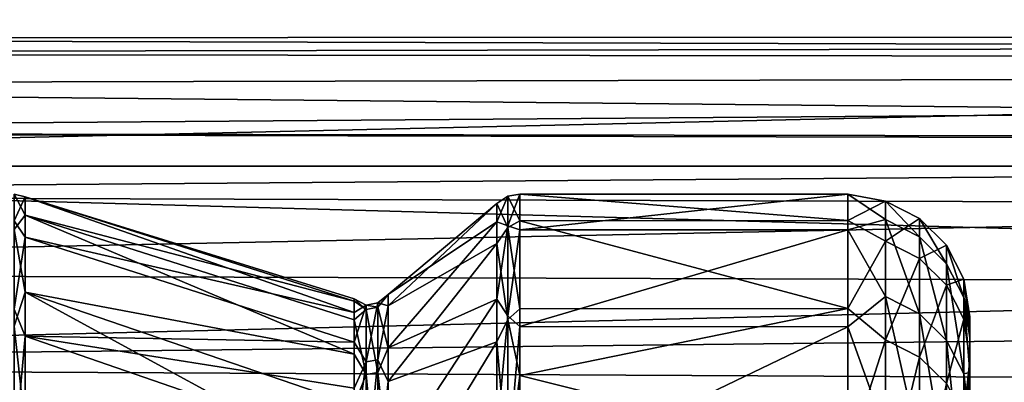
# Model space of a CAD drawing. Header units: millimetres. Extents: x -41 to 9, y -3 to 403.
# Tile 476 of 505: x -35.78 to -31.73, y 378.38 to 379.87. Entities that reach past the tile are written whole.
import ezdxf

# ---------------------------------------------------------------- set-up
doc = ezdxf.new("R2010")
doc.units = ezdxf.units.MM
doc.header["$LTSCALE"] = 81.481481
for name, color, linetype in [('1155', 7, 'CONTINUOUS'), ('1164', 7, 'CONTINUOUS'), ('1166', 7, 'CONTINUOUS'), ('1168', 7, 'CONTINUOUS'), ('1169', 7, 'CONTINUOUS'), ('1171', 7, 'CONTINUOUS'), ('1174', 7, 'CONTINUOUS'), ('1175', 7, 'CONTINUOUS'), ('1176', 7, 'CONTINUOUS'), ('1223', 7, 'CONTINUOUS'), ('1253', 7, 'CONTINUOUS')]:
    doc.layers.add(name, color=color, linetype=linetype)

msp = doc.modelspace()

# ---------------------------------------------------------------- linework, layer by layer
at = {"layer": '1155', "linetype": 'Continuous'}
for points in [[(-32.375, 379.0413, 53.916), (-32.375, 379.1493, 50.7651), (-33.7215, 379.1493, 50.7712), (-32.375, 379.0413, 53.916)], [(-33.7215, 379.1493, 50.7712), (-32.375, 379.1493, 50.7651), (-33.7215, 379.004, 47.6221), (-33.7215, 379.1493, 50.7712)], [(-32.375, 379.1493, 50.7651), (-32.375, 379.0035, 47.6165), (-33.7215, 379.004, 47.6221), (-32.375, 379.1493, 50.7651)], [(-33.7215, 379.0409, 53.9209), (-32.375, 379.0413, 53.916), (-33.7215, 379.1493, 50.7712), (-33.7215, 379.0409, 53.9209)], [(-32.375, 378.6799, 57.0489), (-32.375, 379.0413, 53.916), (-33.7215, 379.0409, 53.9209), (-32.375, 378.6799, 57.0489)], [(-33.7215, 378.6793, 57.0524), (-32.375, 378.6799, 57.0489), (-33.7215, 379.0409, 53.9209), (-33.7215, 378.6793, 57.0524)], [(-33.7215, 379.004, 47.6221), (-32.375, 379.0035, 47.6165), (-33.7215, 378.6058, 44.4953), (-33.7215, 379.004, 47.6221)], [(-32.375, 379.0035, 47.6165), (-32.375, 378.6049, 44.4899), (-33.7215, 378.6058, 44.4953), (-32.375, 379.0035, 47.6165)], [(-33.7215, 378.4042, 58.6053), (-32.375, 378.6799, 57.0489), (-33.7215, 378.6793, 57.0524), (-33.7215, 378.4042, 58.6053)], [(-32.375, 378.0677, 60.1417), (-32.375, 378.6799, 57.0489), (-33.7215, 378.4042, 58.6053), (-32.375, 378.0677, 60.1417)], [(-33.7215, 378.6058, 44.4953), (-32.375, 378.6049, 44.4899), (-33.7215, 377.9574, 41.4107), (-33.7215, 378.6058, 44.4953)], [(-32.375, 378.6049, 44.4899), (-32.375, 377.9561, 41.4053), (-33.7215, 377.9574, 41.4107), (-32.375, 378.6049, 44.4899)], [(-33.7215, 378.0667, 60.1462), (-32.375, 378.0677, 60.1417), (-33.7215, 378.4042, 58.6053), (-33.7215, 378.0667, 60.1462)]]:
    msp.add_3dface(points, dxfattribs=at)
at = {"layer": '1164', "linetype": 'Continuous'}
for points in [[(-31.8983, 378.1402, 47.7068), (-31.875, 378.4188, 49.9595), (-31.8983, 378.2815, 50.7865), (-31.8983, 378.1402, 47.7068)], [(-31.875, 378.2016, 46.7907), (-31.875, 378.4188, 49.9595), (-31.8983, 378.1402, 47.7068), (-31.875, 378.2016, 46.7907)], [(-31.875, 378.4188, 49.9595), (-31.875, 378.3735, 53.1357), (-31.8983, 378.2815, 50.7865), (-31.875, 378.4188, 49.9595)]]:
    msp.add_3dface(points, dxfattribs=at)
at = {"layer": '1166', "linetype": 'Continuous'}
for points in [[(-31.875, 378.5905, 53.1429), (-31.875, 378.4188, 49.9595), (-31.875, 378.6461, 51.5463), (-31.875, 378.5905, 53.1429)], [(-31.875, 378.6461, 51.5463), (-31.875, 378.4188, 49.9595), (-31.875, 378.6357, 49.9487), (-31.875, 378.6461, 51.5463)], [(-31.875, 378.4188, 49.9595), (-31.875, 378.2016, 46.7907), (-31.875, 378.6357, 49.9487), (-31.875, 378.4188, 49.9595)], [(-31.875, 378.6357, 49.9487), (-31.875, 378.2016, 46.7907), (-31.875, 378.5593, 48.3533), (-31.875, 378.6357, 49.9487)], [(-31.875, 378.4691, 54.7353), (-31.875, 378.3735, 53.1357), (-31.875, 378.5905, 53.1429), (-31.875, 378.4691, 54.7353)], [(-31.875, 378.3735, 53.1357), (-31.875, 378.4188, 49.9595), (-31.875, 378.5905, 53.1429), (-31.875, 378.3735, 53.1357)], [(-31.875, 378.5593, 48.3533), (-31.875, 378.2016, 46.7907), (-31.875, 378.417, 46.7626), (-31.875, 378.5593, 48.3533)], [(-31.875, 378.2819, 56.3212), (-31.875, 378.3735, 53.1357), (-31.875, 378.4691, 54.7353), (-31.875, 378.2819, 56.3212)], [(-31.875, 378.2016, 46.7907), (-31.875, 377.7236, 43.6509), (-31.875, 378.417, 46.7626), (-31.875, 378.2016, 46.7907)], [(-31.875, 378.417, 46.7626), (-31.875, 377.7236, 43.6509), (-31.875, 378.2091, 45.1787), (-31.875, 378.417, 46.7626)]]:
    msp.add_3dface(points, dxfattribs=at)
at = {"layer": '1168', "linetype": 'Continuous'}
for points in [[(-32.375, 379.1493, 50.7651), (-32.375, 379.0413, 53.916), (-32.2209, 379.1215, 51.5697), (-32.375, 379.1493, 50.7651)], [(-32.2209, 379.0456, 48.4985), (-32.375, 379.1493, 50.7651), (-32.2209, 379.1215, 51.5697), (-32.2209, 379.0456, 48.4985)], [(-32.375, 379.0035, 47.6165), (-32.375, 379.1493, 50.7651), (-32.2209, 379.0456, 48.4985), (-32.375, 379.0035, 47.6165)], [(-32.2209, 379.1215, 51.5697), (-32.375, 379.0413, 53.916), (-32.2209, 378.9562, 54.6374), (-32.2209, 379.1215, 51.5697)], [(-32.2209, 379.0456, 48.4985), (-32.2209, 379.1215, 51.5697), (-32.0814, 378.9748, 48.503), (-32.2209, 379.0456, 48.4985)], [(-32.2209, 379.1215, 51.5697), (-32.2209, 378.9562, 54.6374), (-32.0814, 379.0506, 51.5687), (-32.2209, 379.1215, 51.5697)], [(-32.0814, 378.9748, 48.503), (-32.2209, 379.1215, 51.5697), (-32.0814, 379.0506, 51.5687), (-32.0814, 378.9748, 48.503)], [(-32.2209, 378.729, 45.4427), (-32.375, 379.0035, 47.6165), (-32.2209, 379.0456, 48.4985), (-32.2209, 378.729, 45.4427)], [(-32.375, 379.0413, 53.916), (-32.375, 378.6799, 57.0489), (-32.2209, 378.9562, 54.6374), (-32.375, 379.0413, 53.916)], [(-32.0814, 379.0506, 51.5687), (-32.2209, 378.9562, 54.6374), (-32.0814, 378.8856, 54.6308), (-32.0814, 379.0506, 51.5687)], [(-32.2209, 378.729, 45.4427), (-32.2209, 379.0456, 48.4985), (-32.0814, 378.6587, 45.4528), (-32.2209, 378.729, 45.4427)], [(-32.0814, 378.6587, 45.4528), (-32.2209, 379.0456, 48.4985), (-32.0814, 378.9748, 48.503), (-32.0814, 378.6587, 45.4528)], [(-32.0814, 378.9748, 48.503), (-32.0814, 379.0506, 51.5687), (-31.9706, 378.8643, 48.5101), (-32.0814, 378.9748, 48.503)], [(-32.0814, 379.0506, 51.5687), (-32.0814, 378.8856, 54.6308), (-31.9706, 378.9399, 51.567), (-32.0814, 379.0506, 51.5687)], [(-31.9706, 378.8643, 48.5101), (-32.0814, 379.0506, 51.5687), (-31.9706, 378.9399, 51.567), (-31.9706, 378.8643, 48.5101)], [(-32.375, 378.6049, 44.4899), (-32.375, 379.0035, 47.6165), (-32.2209, 378.729, 45.4427), (-32.375, 378.6049, 44.4899)], [(-32.2209, 378.9562, 54.6374), (-32.375, 378.6799, 57.0489), (-32.2209, 378.5508, 57.6826), (-32.2209, 378.9562, 54.6374)], [(-32.2209, 378.9562, 54.6374), (-32.2209, 378.5508, 57.6826), (-32.0814, 378.8856, 54.6308), (-32.2209, 378.9562, 54.6374)], [(-32.0814, 378.6587, 45.4528), (-32.0814, 378.9748, 48.503), (-31.9706, 378.5492, 45.4685), (-32.0814, 378.6587, 45.4528)], [(-31.9706, 378.5492, 45.4685), (-32.0814, 378.9748, 48.503), (-31.9706, 378.8643, 48.5101), (-31.9706, 378.5492, 45.4685)], [(-31.9706, 378.9399, 51.567), (-32.0814, 378.8856, 54.6308), (-31.9706, 378.7754, 54.6205), (-31.9706, 378.9399, 51.567)], [(-31.8995, 378.7251, 48.519), (-31.9706, 378.8643, 48.5101), (-31.9706, 378.9399, 51.567), (-31.8995, 378.7251, 48.519)], [(-31.8995, 378.8004, 51.565), (-31.9706, 378.9399, 51.567), (-31.9706, 378.7754, 54.6205), (-31.8995, 378.8004, 51.565)], [(-31.8995, 378.8004, 51.565), (-31.8995, 378.7251, 48.519), (-31.9706, 378.9399, 51.567), (-31.8995, 378.8004, 51.565)], [(-32.0814, 378.8856, 54.6308), (-32.2209, 378.5508, 57.6826), (-32.0814, 378.4808, 57.6705), (-32.0814, 378.8856, 54.6308)], [(-32.0814, 378.8856, 54.6308), (-32.0814, 378.4808, 57.6705), (-31.9706, 378.7754, 54.6205), (-32.0814, 378.8856, 54.6308)], [(-31.8995, 378.4111, 45.4883), (-31.9706, 378.5492, 45.4685), (-31.9706, 378.8643, 48.5101), (-31.8995, 378.4111, 45.4883)], [(-31.8995, 378.7251, 48.519), (-31.8995, 378.4111, 45.4883), (-31.9706, 378.8643, 48.5101), (-31.8995, 378.7251, 48.519)], [(-31.9706, 378.7754, 54.6205), (-32.0814, 378.4808, 57.6705), (-31.9706, 378.3718, 57.6516), (-31.9706, 378.7754, 54.6205)], [(-31.8995, 378.6365, 54.6075), (-31.8995, 378.8004, 51.565), (-31.9706, 378.7754, 54.6205), (-31.8995, 378.6365, 54.6075)], [(-31.8995, 378.6365, 54.6075), (-31.9706, 378.7754, 54.6205), (-31.9706, 378.3718, 57.6516), (-31.8995, 378.6365, 54.6075)], [(-31.875, 378.5905, 53.1429), (-31.875, 378.6461, 51.5463), (-31.8995, 378.8004, 51.565), (-31.875, 378.5905, 53.1429)], [(-31.8995, 378.6365, 54.6075), (-31.875, 378.5905, 53.1429), (-31.8995, 378.8004, 51.565), (-31.8995, 378.6365, 54.6075)], [(-31.875, 378.6461, 51.5463), (-31.875, 378.6357, 49.9487), (-31.8995, 378.8004, 51.565), (-31.875, 378.6461, 51.5463)], [(-31.8995, 378.8004, 51.565), (-31.875, 378.6357, 49.9487), (-31.8995, 378.7251, 48.519), (-31.8995, 378.8004, 51.565)], [(-32.2209, 378.1736, 42.4212), (-32.375, 378.6049, 44.4899), (-32.2209, 378.729, 45.4427), (-32.2209, 378.1736, 42.4212)], [(-32.2209, 378.1736, 42.4212), (-32.2209, 378.729, 45.4427), (-32.0814, 378.1043, 42.4368), (-32.2209, 378.1736, 42.4212)], [(-32.0814, 378.1043, 42.4368), (-32.2209, 378.729, 45.4427), (-32.0814, 378.6587, 45.4528), (-32.0814, 378.1043, 42.4368)], [(-31.875, 378.5593, 48.3533), (-31.875, 378.417, 46.7626), (-31.8995, 378.7251, 48.519), (-31.875, 378.5593, 48.3533)], [(-31.875, 378.6357, 49.9487), (-31.875, 378.5593, 48.3533), (-31.8995, 378.7251, 48.519), (-31.875, 378.6357, 49.9487)], [(-31.8995, 378.7251, 48.519), (-31.875, 378.417, 46.7626), (-31.8995, 378.4111, 45.4883), (-31.8995, 378.7251, 48.519)], [(-32.375, 378.6799, 57.0489), (-32.375, 378.0677, 60.1417), (-32.2209, 378.5508, 57.6826), (-32.375, 378.6799, 57.0489)], [(-32.0814, 378.1043, 42.4368), (-32.0814, 378.6587, 45.4528), (-31.9706, 377.9964, 42.461), (-32.0814, 378.1043, 42.4368)], [(-31.9706, 377.9964, 42.461), (-32.0814, 378.6587, 45.4528), (-31.9706, 378.5492, 45.4685), (-31.9706, 377.9964, 42.461)], [(-31.8995, 378.2343, 57.6278), (-31.8995, 378.6365, 54.6075), (-31.9706, 378.3718, 57.6516), (-31.8995, 378.2343, 57.6278)], [(-31.875, 378.4691, 54.7353), (-31.875, 378.5905, 53.1429), (-31.8995, 378.6365, 54.6075), (-31.875, 378.4691, 54.7353)], [(-31.8995, 378.2343, 57.6278), (-31.875, 378.4691, 54.7353), (-31.8995, 378.6365, 54.6075), (-31.8995, 378.2343, 57.6278)], [(-32.375, 377.9561, 41.4053), (-32.375, 378.6049, 44.4899), (-32.2209, 378.1736, 42.4212), (-32.375, 377.9561, 41.4053)], [(-32.2209, 378.5508, 57.6826), (-32.375, 378.0677, 60.1417), (-32.2209, 377.9076, 60.6867), (-32.2209, 378.5508, 57.6826)], [(-32.2209, 378.5508, 57.6826), (-32.2209, 377.9076, 60.6867), (-32.0814, 378.4808, 57.6705), (-32.2209, 378.5508, 57.6826)], [(-31.8995, 377.8602, 42.4916), (-31.9706, 377.9964, 42.461), (-31.9706, 378.5492, 45.4685), (-31.8995, 377.8602, 42.4916)], [(-31.8995, 378.4111, 45.4883), (-31.8995, 377.8602, 42.4916), (-31.9706, 378.5492, 45.4685), (-31.8995, 378.4111, 45.4883)], [(-32.0814, 378.4808, 57.6705), (-32.2209, 377.9076, 60.6867), (-32.0814, 377.8388, 60.6691), (-32.0814, 378.4808, 57.6705)], [(-32.0814, 378.4808, 57.6705), (-32.0814, 377.8388, 60.6691), (-31.9706, 378.3718, 57.6516), (-32.0814, 378.4808, 57.6705)], [(-31.875, 378.2819, 56.3212), (-31.875, 378.4691, 54.7353), (-31.8995, 378.2343, 57.6278), (-31.875, 378.2819, 56.3212)], [(-31.875, 378.417, 46.7626), (-31.875, 378.2091, 45.1787), (-31.8995, 378.4111, 45.4883), (-31.875, 378.417, 46.7626)], [(-31.8995, 378.4111, 45.4883), (-31.875, 377.9359, 43.6048), (-31.8995, 377.8602, 42.4916), (-31.8995, 378.4111, 45.4883)], [(-31.875, 378.2091, 45.1787), (-31.875, 377.9359, 43.6048), (-31.8995, 378.4111, 45.4883), (-31.875, 378.2091, 45.1787)]]:
    msp.add_3dface(points, dxfattribs=at)
at = {"layer": '1169', "linetype": 'Continuous'}
for points in [[(-35.7533, 379.0637, 48.5059), (-35.7977, 379.1494, 50.7809), (-35.7533, 379.139, 51.5777), (-35.7533, 379.0637, 48.5059)], [(-35.7977, 379.0048, 47.6316), (-35.7977, 379.1494, 50.7809), (-35.7533, 379.0637, 48.5059), (-35.7977, 379.0048, 47.6316)], [(-35.7977, 379.1494, 50.7809), (-35.7977, 379.04, 53.9322), (-35.7533, 379.139, 51.5777), (-35.7977, 379.1494, 50.7809)], [(-35.7533, 379.139, 51.5777), (-35.7977, 379.04, 53.9322), (-35.7533, 378.9731, 54.6459), (-35.7533, 379.139, 51.5777)], [(-35.7533, 378.7477, 45.4494), (-35.7977, 379.0048, 47.6316), (-35.7533, 379.0637, 48.5059), (-35.7533, 378.7477, 45.4494)], [(-35.7977, 379.04, 53.9322), (-35.7977, 378.6776, 57.0637), (-35.7533, 378.9731, 54.6459), (-35.7977, 379.04, 53.9322)], [(-35.7977, 378.6073, 44.504), (-35.7977, 379.0048, 47.6316), (-35.7533, 378.7477, 45.4494), (-35.7977, 378.6073, 44.504)], [(-35.7533, 378.9731, 54.6459), (-35.7977, 378.6776, 57.0637), (-35.7533, 378.567, 57.6917), (-35.7533, 378.9731, 54.6459)], [(-35.7533, 378.1929, 42.4272), (-35.7977, 378.6073, 44.504), (-35.7533, 378.7477, 45.4494), (-35.7533, 378.1929, 42.4272)], [(-35.7977, 378.6776, 57.0637), (-35.7977, 378.0641, 60.1569), (-35.7533, 378.567, 57.6917), (-35.7977, 378.6776, 57.0637)], [(-35.7977, 377.9594, 41.4185), (-35.7977, 378.6073, 44.504), (-35.7533, 378.1929, 42.4272), (-35.7977, 377.9594, 41.4185)], [(-35.7533, 378.567, 57.6917), (-35.7977, 378.0641, 60.1569), (-35.7533, 377.9233, 60.6963), (-35.7533, 378.567, 57.6917)]]:
    msp.add_3dface(points, dxfattribs=at)
at = {"layer": '1171', "linetype": 'Continuous'}
for points in [[(-35.7533, 379.0637, 48.5059), (-35.7533, 379.139, 51.5777), (-34.402, 378.7099, 49.9599), (-35.7533, 379.0637, 48.5059)], [(-34.402, 378.7199, 51.5597), (-35.7533, 379.139, 51.5777), (-34.402, 378.6637, 53.159), (-34.402, 378.7199, 51.5597)], [(-34.402, 378.7099, 49.9599), (-35.7533, 379.139, 51.5777), (-34.402, 378.7199, 51.5597), (-34.402, 378.7099, 49.9599)], [(-35.7533, 379.139, 51.5777), (-35.7533, 378.9731, 54.6459), (-34.402, 378.6637, 53.159), (-35.7533, 379.139, 51.5777)], [(-34.402, 378.6339, 48.3617), (-35.7533, 379.0637, 48.5059), (-34.402, 378.7099, 49.9599), (-34.402, 378.6339, 48.3617)], [(-34.402, 378.4919, 46.7676), (-35.7533, 379.0637, 48.5059), (-34.402, 378.6339, 48.3617), (-34.402, 378.4919, 46.7676)], [(-35.7533, 378.7477, 45.4494), (-35.7533, 379.0637, 48.5059), (-34.402, 378.4919, 46.7676), (-35.7533, 378.7477, 45.4494)], [(-34.402, 378.6637, 53.159), (-35.7533, 378.9731, 54.6459), (-34.402, 378.5414, 54.7548), (-34.402, 378.6637, 53.159)], [(-35.7533, 378.9731, 54.6459), (-35.7533, 378.567, 57.6917), (-34.402, 378.5414, 54.7548), (-35.7533, 378.9731, 54.6459)], [(-34.402, 378.2841, 45.1804), (-35.7533, 378.7477, 45.4494), (-34.402, 378.4919, 46.7676), (-34.402, 378.2841, 45.1804)], [(-34.402, 378.0108, 43.6026), (-35.7533, 378.7477, 45.4494), (-34.402, 378.2841, 45.1804), (-34.402, 378.0108, 43.6026)], [(-35.7533, 378.1929, 42.4272), (-35.7533, 378.7477, 45.4494), (-34.402, 378.0108, 43.6026), (-35.7533, 378.1929, 42.4272)], [(-34.402, 378.3534, 56.344), (-35.7533, 378.567, 57.6917), (-34.402, 378.0999, 57.924), (-34.402, 378.3534, 56.344)], [(-34.402, 378.5414, 54.7548), (-35.7533, 378.567, 57.6917), (-34.402, 378.3534, 56.344), (-34.402, 378.5414, 54.7548)], [(-35.7533, 378.567, 57.6917), (-35.7533, 377.9233, 60.6963), (-34.402, 378.0999, 57.924), (-35.7533, 378.567, 57.6917)]]:
    msp.add_3dface(points, dxfattribs=at)
at = {"layer": '1174', "linetype": 'Continuous'}
for points in [[(-34.2626, 378.6907, 53.1614), (-34.2626, 378.7371, 49.9591), (-34.3051, 378.7033, 52.3435), (-34.2626, 378.6907, 53.1614)], [(-34.2626, 378.7371, 49.9591), (-34.2626, 378.5187, 46.7628), (-34.3051, 378.6859, 49.2248), (-34.2626, 378.7371, 49.9591)], [(-34.3051, 378.7033, 52.3435), (-34.2626, 378.7371, 49.9591), (-34.3051, 378.6859, 49.2248), (-34.3051, 378.7033, 52.3435)], [(-34.402, 378.7099, 49.9599), (-34.402, 378.7199, 51.5597), (-34.3534, 378.6765, 49.2253), (-34.402, 378.7099, 49.9599)], [(-34.402, 378.7199, 51.5597), (-34.402, 378.6637, 53.159), (-34.3534, 378.6939, 52.3432), (-34.402, 378.7199, 51.5597)], [(-34.3534, 378.6765, 49.2253), (-34.402, 378.7199, 51.5597), (-34.3534, 378.6939, 52.3432), (-34.3534, 378.6765, 49.2253)], [(-34.402, 378.6339, 48.3617), (-34.402, 378.7099, 49.9599), (-34.3534, 378.6765, 49.2253), (-34.402, 378.6339, 48.3617)], [(-34.402, 378.6637, 53.159), (-34.402, 378.5414, 54.7548), (-34.3534, 378.6939, 52.3432), (-34.402, 378.6637, 53.159)], [(-34.3534, 378.6939, 52.3432), (-34.402, 378.5414, 54.7548), (-34.3534, 378.4604, 55.4524), (-34.3534, 378.6939, 52.3432)], [(-34.3534, 378.6939, 52.3432), (-34.3534, 378.4604, 55.4524), (-34.3051, 378.7033, 52.3435), (-34.3534, 378.6939, 52.3432)], [(-34.3534, 378.6939, 52.3432), (-34.3051, 378.7033, 52.3435), (-34.3051, 378.6859, 49.2248), (-34.3534, 378.6939, 52.3432)], [(-34.3534, 378.4604, 55.4524), (-34.3051, 378.4697, 55.4535), (-34.3051, 378.7033, 52.3435), (-34.3534, 378.4604, 55.4524)], [(-34.3534, 378.6765, 49.2253), (-34.3534, 378.6939, 52.3432), (-34.3051, 378.6859, 49.2248), (-34.3534, 378.6765, 49.2253)], [(-34.3051, 378.4697, 55.4535), (-34.2626, 378.6907, 53.1614), (-34.3051, 378.7033, 52.3435), (-34.3051, 378.4697, 55.4535)], [(-34.3534, 378.4083, 46.1189), (-34.402, 378.6339, 48.3617), (-34.3534, 378.6765, 49.2253), (-34.3534, 378.4083, 46.1189)], [(-34.3534, 378.6765, 49.2253), (-34.3051, 378.6859, 49.2248), (-34.3051, 378.4176, 46.1177), (-34.3534, 378.6765, 49.2253)], [(-34.3534, 378.4083, 46.1189), (-34.3534, 378.6765, 49.2253), (-34.3051, 378.4176, 46.1177), (-34.3534, 378.4083, 46.1189)], [(-34.2626, 378.3802, 56.3483), (-34.2626, 378.6907, 53.1614), (-34.3051, 378.4697, 55.4535), (-34.2626, 378.3802, 56.3483)], [(-34.3051, 378.6859, 49.2248), (-34.2626, 378.5187, 46.7628), (-34.3051, 378.4176, 46.1177), (-34.3051, 378.6859, 49.2248)], [(-34.402, 378.4919, 46.7676), (-34.402, 378.6339, 48.3617), (-34.3534, 378.4083, 46.1189), (-34.402, 378.4919, 46.7676)], [(-34.402, 378.5414, 54.7548), (-34.402, 378.3534, 56.344), (-34.3534, 378.4604, 55.4524), (-34.402, 378.5414, 54.7548)], [(-34.402, 378.2841, 45.1804), (-34.402, 378.4919, 46.7676), (-34.3534, 378.4083, 46.1189), (-34.402, 378.2841, 45.1804)], [(-34.2626, 378.5187, 46.7628), (-34.2626, 378.0372, 43.596), (-34.3051, 378.4176, 46.1177), (-34.2626, 378.5187, 46.7628)], [(-34.402, 378.3534, 56.344), (-34.402, 378.0999, 57.924), (-34.3534, 378.4604, 55.4524), (-34.402, 378.3534, 56.344)], [(-34.3534, 378.4604, 55.4524), (-34.402, 378.0999, 57.924), (-34.3534, 377.9774, 58.5327), (-34.3534, 378.4604, 55.4524)], [(-34.3534, 378.4604, 55.4524), (-34.3534, 377.9774, 58.5327), (-34.3051, 378.4697, 55.4535), (-34.3534, 378.4604, 55.4524)], [(-34.3534, 377.9774, 58.5327), (-34.3051, 377.9866, 58.5346), (-34.3051, 378.4697, 55.4535), (-34.3534, 377.9774, 58.5327)], [(-34.3051, 377.9866, 58.5346), (-34.2626, 378.3802, 56.3483), (-34.3051, 378.4697, 55.4535), (-34.3051, 377.9866, 58.5346)], [(-34.3534, 378.4083, 46.1189), (-34.3051, 378.4176, 46.1177), (-34.3051, 377.9002, 43.0422), (-34.3534, 378.4083, 46.1189)], [(-34.3051, 378.4176, 46.1177), (-34.2626, 378.0372, 43.596), (-34.3051, 377.9002, 43.0422), (-34.3051, 378.4176, 46.1177)], [(-34.3534, 377.891, 43.0441), (-34.402, 378.2841, 45.1804), (-34.3534, 378.4083, 46.1189), (-34.3534, 377.891, 43.0441)], [(-34.3534, 377.891, 43.0441), (-34.3534, 378.4083, 46.1189), (-34.3051, 377.9002, 43.0422), (-34.3534, 377.891, 43.0441)], [(-34.2626, 377.8076, 59.4987), (-34.2626, 378.3802, 56.3483), (-34.3051, 377.9866, 58.5346), (-34.2626, 377.8076, 59.4987)]]:
    msp.add_3dface(points, dxfattribs=at)
at = {"layer": '1175', "linetype": 'Continuous'}
for points in [[(-33.8164, 378.9474, 54.6284), (-33.8164, 379.1121, 51.5622), (-34.2626, 378.6907, 53.1614), (-33.8164, 378.9474, 54.6284)], [(-33.8164, 379.1121, 51.5622), (-33.8164, 379.0356, 48.4925), (-34.2626, 378.7371, 49.9591), (-33.8164, 379.1121, 51.5622)], [(-34.2626, 378.6907, 53.1614), (-33.8164, 379.1121, 51.5622), (-34.2626, 378.7371, 49.9591), (-34.2626, 378.6907, 53.1614)], [(-33.8164, 379.0356, 48.4925), (-33.8164, 378.7187, 45.4382), (-34.2626, 378.5187, 46.7628), (-33.8164, 379.0356, 48.4925)], [(-34.2626, 378.7371, 49.9591), (-33.8164, 379.0356, 48.4925), (-34.2626, 378.5187, 46.7628), (-34.2626, 378.7371, 49.9591)], [(-33.8164, 378.5428, 57.6723), (-33.8164, 378.9474, 54.6284), (-34.2626, 378.3802, 56.3483), (-33.8164, 378.5428, 57.6723)], [(-34.2626, 378.3802, 56.3483), (-33.8164, 378.9474, 54.6284), (-34.2626, 378.6907, 53.1614), (-34.2626, 378.3802, 56.3483)], [(-34.2626, 378.5187, 46.7628), (-33.8164, 378.7187, 45.4382), (-34.2626, 378.0372, 43.596), (-34.2626, 378.5187, 46.7628)], [(-33.8164, 378.7187, 45.4382), (-33.8164, 378.1631, 42.4183), (-34.2626, 378.0372, 43.596), (-33.8164, 378.7187, 45.4382)], [(-33.8164, 377.9007, 60.675), (-33.8164, 378.5428, 57.6723), (-34.2626, 377.8076, 59.4987), (-33.8164, 377.9007, 60.675)], [(-34.2626, 377.8076, 59.4987), (-33.8164, 378.5428, 57.6723), (-34.2626, 378.3802, 56.3483), (-34.2626, 377.8076, 59.4987)]]:
    msp.add_3dface(points, dxfattribs=at)
at = {"layer": '1176', "linetype": 'Continuous'}
for points in [[(-33.8164, 379.1121, 51.5622), (-33.7719, 379.1412, 51.0489), (-33.8164, 379.0356, 48.4925), (-33.8164, 379.1121, 51.5622)], [(-33.7719, 379.1412, 51.0489), (-33.7719, 379.0204, 47.9258), (-33.8164, 379.0356, 48.4925), (-33.7719, 379.1412, 51.0489)], [(-33.7719, 379.0126, 54.1717), (-33.7719, 379.1412, 51.0489), (-33.8164, 379.1121, 51.5622), (-33.7719, 379.0126, 54.1717)], [(-33.7719, 379.1412, 51.0489), (-33.7215, 379.1493, 50.7712), (-33.7719, 379.0204, 47.9258), (-33.7719, 379.1412, 51.0489)], [(-33.7215, 379.1493, 50.7712), (-33.7215, 379.004, 47.6221), (-33.7719, 379.0204, 47.9258), (-33.7215, 379.1493, 50.7712)], [(-33.7215, 379.0409, 53.9209), (-33.7215, 379.1493, 50.7712), (-33.7719, 379.1412, 51.0489), (-33.7215, 379.0409, 53.9209)], [(-33.7719, 379.0126, 54.1717), (-33.7215, 379.0409, 53.9209), (-33.7719, 379.1412, 51.0489), (-33.7719, 379.0126, 54.1717)], [(-33.8164, 378.9474, 54.6284), (-33.7719, 379.0126, 54.1717), (-33.8164, 379.1121, 51.5622), (-33.8164, 378.9474, 54.6284)], [(-33.8164, 379.0356, 48.4925), (-33.7719, 379.0204, 47.9258), (-33.8164, 378.7187, 45.4382), (-33.8164, 379.0356, 48.4925)], [(-33.7719, 379.0204, 47.9258), (-33.7719, 378.6507, 44.8223), (-33.8164, 378.7187, 45.4382), (-33.7719, 379.0204, 47.9258)], [(-33.7215, 378.6793, 57.0524), (-33.7215, 379.0409, 53.9209), (-33.7719, 379.0126, 54.1717), (-33.7215, 378.6793, 57.0524)], [(-33.7719, 379.0204, 47.9258), (-33.7215, 379.004, 47.6221), (-33.7719, 378.6507, 44.8223), (-33.7719, 379.0204, 47.9258)], [(-33.7719, 378.6351, 57.2742), (-33.7719, 379.0126, 54.1717), (-33.8164, 378.9474, 54.6284), (-33.7719, 378.6351, 57.2742)], [(-33.7719, 378.6351, 57.2742), (-33.7215, 378.6793, 57.0524), (-33.7719, 379.0126, 54.1717), (-33.7719, 378.6351, 57.2742)], [(-33.7215, 379.004, 47.6221), (-33.7215, 378.6058, 44.4953), (-33.7719, 378.6507, 44.8223), (-33.7215, 379.004, 47.6221)], [(-33.8164, 378.5428, 57.6723), (-33.7719, 378.6351, 57.2742), (-33.8164, 378.9474, 54.6284), (-33.8164, 378.5428, 57.6723)], [(-33.8164, 378.7187, 45.4382), (-33.7719, 378.6507, 44.8223), (-33.8164, 378.1631, 42.4183), (-33.8164, 378.7187, 45.4382)], [(-33.7215, 378.4042, 58.6053), (-33.7215, 378.6793, 57.0524), (-33.7719, 378.6351, 57.2742), (-33.7215, 378.4042, 58.6053)], [(-33.7719, 378.6507, 44.8223), (-33.7719, 378.0346, 41.7582), (-33.8164, 378.1631, 42.4183), (-33.7719, 378.6507, 44.8223)], [(-33.7719, 378.0114, 60.3368), (-33.7719, 378.6351, 57.2742), (-33.8164, 378.5428, 57.6723), (-33.7719, 378.0114, 60.3368)], [(-33.7719, 378.6507, 44.8223), (-33.7215, 378.6058, 44.4953), (-33.7719, 378.0346, 41.7582), (-33.7719, 378.6507, 44.8223)], [(-33.7719, 378.0114, 60.3368), (-33.7215, 378.4042, 58.6053), (-33.7719, 378.6351, 57.2742), (-33.7719, 378.0114, 60.3368)], [(-33.7215, 378.6058, 44.4953), (-33.7215, 377.9574, 41.4107), (-33.7719, 378.0346, 41.7582), (-33.7215, 378.6058, 44.4953)], [(-33.8164, 377.9007, 60.675), (-33.7719, 378.0114, 60.3368), (-33.8164, 378.5428, 57.6723), (-33.8164, 377.9007, 60.675)], [(-33.7215, 378.0667, 60.1462), (-33.7215, 378.4042, 58.6053), (-33.7719, 378.0114, 60.3368), (-33.7215, 378.0667, 60.1462)]]:
    msp.add_3dface(points, dxfattribs=at)
at = {"layer": '1223', "linetype": 'Continuous'}
for points in [[(-40.875, 379.2655, 67.2626), (9.125, 380.4203, 64.132), (-40.875, 380.4205, 64.1314), (-40.875, 379.2655, 67.2626)], [(9.125, 379.2652, 67.2632), (9.125, 380.4203, 64.132), (-40.875, 379.2655, 67.2626), (9.125, 379.2652, 67.2632)], [(9.125, 380.4201, 37.8675), (9.125, 379.2653, 34.7369), (-40.875, 380.4199, 37.8667), (9.125, 380.4201, 37.8675)], [(-40.875, 380.4199, 37.8667), (9.125, 379.2653, 34.7369), (-40.875, 379.265, 34.7362), (-40.875, 380.4199, 37.8667)], [(-40.875, 377.8685, 70.2931), (9.125, 379.2652, 67.2632), (-40.875, 379.2655, 67.2626), (-40.875, 377.8685, 70.2931)], [(9.125, 379.2653, 34.7369), (9.125, 377.8683, 31.7064), (-40.875, 379.265, 34.7362), (9.125, 379.2653, 34.7369)], [(9.125, 377.8683, 70.2935), (9.125, 379.2652, 67.2632), (-40.875, 377.8685, 70.2931), (9.125, 377.8683, 70.2935)], [(-40.875, 379.265, 34.7362), (9.125, 377.8683, 31.7064), (-40.875, 377.8679, 31.7056), (-40.875, 379.265, 34.7362)]]:
    msp.add_3dface(points, dxfattribs=at)
at = {"layer": '1253', "linetype": 'Continuous'}
for points in [[(-40.875, 379.7274, 53.4034), (-40.875, 379.7919, 50.1988), (-3.675, 379.8, 51), (-40.875, 379.7274, 53.4034)], [(-3.675, 379.6861, 54.0086), (-40.875, 379.7274, 53.4034), (-3.675, 379.8, 51), (-3.675, 379.6861, 54.0086)], [(-3.675, 379.8, 51), (-40.875, 379.7919, 50.1988), (-3.675, 379.6861, 47.9914), (-3.675, 379.8, 51)], [(-40.875, 379.7919, 50.1988), (-40.875, 379.5985, 46.9997), (-3.675, 379.6861, 47.9914), (-40.875, 379.7919, 50.1988)], [(-40.875, 379.4053, 56.5916), (-40.875, 379.7274, 53.4034), (-3.675, 379.6861, 54.0086), (-40.875, 379.4053, 56.5916)], [(-3.675, 379.3451, 57), (-40.875, 379.4053, 56.5916), (-3.675, 379.6861, 54.0086), (-3.675, 379.3451, 57)], [(-40.875, 379.5985, 46.9997), (-15.675, 379.3451, 45), (-3.675, 379.6861, 47.9914), (-40.875, 379.5985, 46.9997)], [(-40.875, 379.5985, 46.9997), (-40.875, 379.1482, 43.8264), (-15.675, 379.3451, 45), (-40.875, 379.5985, 46.9997)], [(-40.875, 378.8275, 59.7445), (-40.875, 379.4053, 56.5916), (-15.675, 379.3451, 57), (-40.875, 378.8275, 59.7445)], [(-15.675, 379.3451, 57), (-40.875, 379.4053, 56.5916), (-3.675, 379.3451, 57), (-15.675, 379.3451, 57)], [(-40.875, 378.8275, 59.7445), (-15.675, 379.3451, 57), (-15.675, 378.7466, 60.0964), (-40.875, 378.8275, 59.7445)], [(-40.875, 379.1482, 43.8264), (-15.675, 379.0673, 43.3983), (-15.675, 379.3451, 45), (-40.875, 379.1482, 43.8264)], [(-40.875, 379.1482, 43.8264), (-40.875, 378.4441, 40.6998), (-15.675, 379.0673, 43.3983), (-40.875, 379.1482, 43.8264)], [(-40.875, 378.4441, 40.6998), (-15.675, 378.7243, 41.8095), (-15.675, 379.0673, 43.3983), (-40.875, 378.4441, 40.6998)], [(-40.875, 377.9982, 62.8397), (-40.875, 378.8275, 59.7445), (-15.675, 378.7466, 60.0964), (-40.875, 377.9982, 62.8397)], [(-40.875, 377.9982, 62.8397), (-15.675, 378.7466, 60.0964), (-15.675, 377.9048, 63.1354), (-40.875, 377.9982, 62.8397)], [(-40.875, 378.4441, 40.6998), (-15.675, 378.3169, 40.2363), (-15.675, 378.7243, 41.8095), (-40.875, 378.4441, 40.6998)], [(-40.875, 378.4441, 40.6998), (-40.875, 377.4907, 37.64), (-15.675, 378.3169, 40.2363), (-40.875, 378.4441, 40.6998)]]:
    msp.add_3dface(points, dxfattribs=at)

doc.saveas('drawing.dxf')
